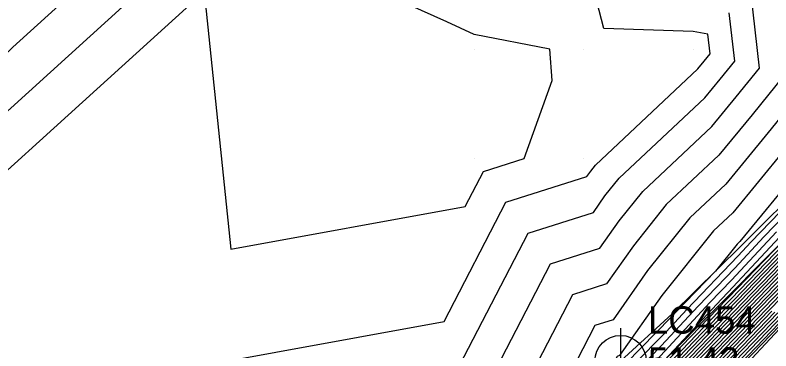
# Model space of a CAD drawing. Extents: x 2188792 to 2191981, y 386090 to 389710.
# Drawn here: x 2190868.2 to 2190937.3, y 388712.7 to 388743.4 of the extents above; entities that cross this region are included whole.
import ezdxf

# ---------------------------------------------------------------- set-up
doc = ezdxf.new("R2010")
doc.units = 0
for name, color, linetype in [('DTM Contours Major', 7, 'Continuous'), ('DTM Contours Minor', 7, 'Continuous'), ('Exist DTM Breakline Cogo Elevation', 7, 'Continuous'), ('Exist DTM Breakline Cogo Number', 7, 'Continuous'), ('Exist DTM Breakline Cogo Point CELL', 7, 'Continuous'), ('Exist DTM QL2 LIDAR Elevation Point', 7, 'Continuous'), ('PH Exist DTM Breakline', 7, 'Continuous')]:
    doc.layers.add(name, color=color, linetype=linetype)

msp = doc.modelspace()

# ---------------------------------------------------------------- linework, layer by layer
at = {"layer": 'DTM Contours Major'}
for points in [[(2190839.713, 388637.144), (2190860.91, 388656.862), (2190861.542, 388657.546), (2190875.52, 388670.452), (2190856.287, 388675.203), (2190817.871, 388680.523), (2190842.362, 388710.749), (2190860.554, 388728.295), (2190887.629, 388752.834)], [(2190938.524, 388737.874), (2190935.596, 388734.272), (2190932.547, 388730.567), (2190927.752, 388726.062), (2190924.74, 388722.303), (2190922.29, 388718.807), (2190919.194, 388717.826), (2190910.043, 388700.164), (2190903.882, 388694.369), (2190903.111, 388693.563), (2190882.24, 388673.686), (2190879.731, 388670.981), (2190863.484, 388655.98), (2190859.581, 388651.757), (2190841.901, 388635.312)], [(2190940.59, 388727.176), (2190936.667, 388723.105), (2190934.006, 388720.257), (2190930.68, 388716.795), (2190927.289, 388713.154), (2190925.294, 388711.121), (2190925.198, 388711.018), (2190922.086, 388708.878), (2190905.214, 388693.009), (2190900.677, 388688.26), (2190883.745, 388672.135), (2190878.534, 388666.517), (2190865.427, 388654.414), (2190858.252, 388646.653)], [(2190939.99, 388723.633), (2190933.949, 388717.368), (2190933.258, 388716.649), (2190927.398, 388710.571), (2190927.072, 388710.199), (2190926.934, 388710.056), (2190923.827, 388706.8), (2190919.471, 388703.806), (2190906.545, 388691.649), (2190898.242, 388682.957), (2190885.251, 388670.585), (2190877.338, 388662.053), (2190867.369, 388652.848), (2190856.923, 388641.549)], [(2190939.716, 388721.567), (2190935.279, 388716.966), (2190933.23, 388714.833), (2190928.939, 388710.383), (2190928.087, 388709.41), (2190927.991, 388709.31), (2190919.882, 388700.814), (2190916.856, 388698.734), (2190907.877, 388690.289), (2190895.807, 388677.654), (2190886.756, 388669.035), (2190876.141, 388657.589), (2190869.311, 388651.282)], [(2190939.443, 388719.502), (2190936.61, 388716.564), (2190933.202, 388713.018), (2190930.48, 388710.194), (2190929.102, 388708.621), (2190929.049, 388708.565), (2190915.937, 388694.827), (2190914.241, 388693.662), (2190909.209, 388688.929), (2190893.373, 388672.351), (2190888.262, 388667.484), (2190874.944, 388653.125), (2190871.253, 388649.716)], [(2190937.94, 388716.162), (2190933.175, 388711.202), (2190932.022, 388710.006), (2190930.117, 388707.831), (2190930.106, 388707.82), (2190911.992, 388688.841), (2190911.626, 388688.589), (2190910.541, 388687.569), (2190890.938, 388667.049), (2190889.768, 388665.934), (2190873.748, 388648.661)]]:
    msp.add_lwpolyline(points, dxfattribs=at)
at = {"layer": 'DTM Contours Minor'}
for points in [[(2190745.449, 388745.541), (2190750.179, 388743.167), (2190752.642, 388740.27), (2190753.271, 388733.361), (2190760.18, 388733.515), (2190763.516, 388733.605), (2190767.119, 388717.132), (2190782.453, 388711.149), (2190794.913, 388704.177), (2190813.811, 388706.437), (2190807.776, 388673.79), (2190839.512, 388712.957), (2190868.02, 388740.452), (2190884.801, 388755.662)], [(2190840.15, 388636.778), (2190860.644, 388655.841), (2190861.931, 388657.233), (2190880.688, 388674.552), (2190881.035, 388674.926), (2190884.878, 388678.586), (2190865.567, 388689.612), (2190851.241, 388693.151), (2190834.609, 388695.454), (2190845.212, 388708.54), (2190853.088, 388716.137), (2190885.513, 388745.525), (2190887.967, 388721.983), (2190909.383, 388725.882), (2190911.046, 388729.091), (2190914.765, 388730.269), (2190917.319, 388737.394), (2190917.117, 388740.27), (2190910.194, 388741.595), (2190907.702, 388742.762), (2190890.949, 388750.271)], [(2190840.588, 388636.411), (2190860.378, 388654.82), (2190862.319, 388656.919), (2190880.449, 388673.659), (2190881.336, 388674.616), (2190891.169, 388683.98), (2190853.394, 388705.55), (2190907.444, 388715.391), (2190913.083, 388726.275), (2190920.496, 388728.622), (2190920.848, 388729.125), (2190921.28, 388729.665), (2190930.636, 388738.454), (2190931.207, 388739.148), (2190931.754, 388739.822), (2190931.549, 388741.623), (2190930.196, 388741.866), (2190922.055, 388742.13), (2190920.195, 388749.335)], [(2190841.463, 388635.678), (2190859.847, 388652.778), (2190863.096, 388656.293), (2190879.97, 388671.874), (2190881.939, 388673.996), (2190903.598, 388694.623), (2190903.615, 388694.641), (2190903.752, 388694.77), (2190917.157, 388720.642), (2190921.692, 388722.078), (2190923.443, 388724.577), (2190925.595, 388727.263), (2190931.91, 388733.196), (2190934.133, 388735.898), (2190936.267, 388738.523), (2190935.467, 388745.541)], [(2190841.026, 388636.045), (2190860.112, 388653.799), (2190862.708, 388656.606), (2190880.21, 388672.767), (2190881.637, 388674.306), (2190897.461, 388689.375), (2190878.79, 388700.036), (2190905.504, 388704.9), (2190915.12, 388723.459), (2190921.094, 388725.35), (2190922.145, 388726.851), (2190923.438, 388728.464), (2190931.273, 388735.825), (2190932.67, 388737.523), (2190934.011, 388739.173), (2190933.508, 388743.582)], [(2190940.78, 388737.225), (2190937.06, 388732.647), (2190933.184, 388727.938), (2190929.909, 388724.861), (2190926.037, 388720.029), (2190922.888, 388715.535), (2190921.231, 388715.01), (2190916.335, 388705.559), (2190904.148, 388694.097), (2190902.624, 388692.502), (2190882.541, 388673.376), (2190879.492, 388670.088), (2190863.873, 388655.667), (2190859.315, 388650.736)], [(2190938.523, 388731.022), (2190933.821, 388725.309), (2190932.067, 388723.66), (2190927.335, 388717.755), (2190923.486, 388712.263), (2190923.268, 388712.194), (2190922.626, 388710.954), (2190904.414, 388693.825), (2190902.137, 388691.442), (2190882.842, 388673.065), (2190879.252, 388669.195), (2190864.261, 388655.354), (2190859.049, 388649.716)], [(2190939.986, 388729.397), (2190934.459, 388722.68), (2190934.224, 388722.459), (2190932.239, 388719.982), (2190928.569, 388716.162), (2190928.175, 388715.739), (2190924.088, 388711.576), (2190924.059, 388711.545), (2190923.132, 388710.907), (2190904.681, 388693.553), (2190901.651, 388690.381), (2190883.143, 388672.755), (2190879.013, 388668.303), (2190864.65, 388655.04), (2190858.784, 388648.695)], [(2190940.753, 388728.081), (2190935.524, 388722.655), (2190934.304, 388721.35), (2190929.624, 388716.479), (2190927.732, 388714.446), (2190924.691, 388711.348), (2190924.629, 388711.281), (2190922.609, 388709.893), (2190904.947, 388693.281), (2190901.164, 388689.32), (2190883.444, 388672.445), (2190878.774, 388667.41), (2190865.038, 388654.727), (2190858.518, 388647.674)], [(2190940.062, 388724.42), (2190933.417, 388717.529), (2190933.269, 388717.375), (2190926.781, 388710.646), (2190926.666, 388710.515), (2190926.511, 388710.354), (2190925.405, 388709.195), (2190920.517, 388705.835), (2190906.013, 388692.193), (2190899.216, 388685.078), (2190884.649, 388671.205), (2190877.816, 388663.839), (2190866.592, 388653.475), (2190857.455, 388643.59)], [(2190940.045, 388724.046), (2190933.683, 388717.449), (2190933.264, 388717.012), (2190927.09, 388710.609), (2190926.869, 388710.357), (2190926.722, 388710.205), (2190924.616, 388707.997), (2190919.994, 388704.821), (2190906.279, 388691.921), (2190898.729, 388684.018), (2190884.95, 388670.895), (2190877.577, 388662.946), (2190866.98, 388653.161), (2190857.189, 388642.57)], [(2190938.953, 388724.006), (2190933.408, 388718.071), (2190932.792, 388717.429), (2190927.596, 388711.849), (2190926.473, 388710.684), (2190926.464, 388710.673), (2190926.299, 388710.503), (2190926.194, 388710.392), (2190921.04, 388706.849), (2190905.746, 388692.465), (2190899.703, 388686.139), (2190884.348, 388671.515), (2190878.056, 388664.731), (2190866.203, 388653.788), (2190857.72, 388644.611)], [(2190937.81, 388723.556), (2190933.707, 388719.164), (2190931.736, 388717.112), (2190926.847, 388711.861), (2190925.897, 388710.894), (2190925.768, 388710.754), (2190921.563, 388707.864), (2190905.48, 388692.737), (2190900.19, 388687.199), (2190884.046, 388671.825), (2190878.295, 388665.624), (2190865.815, 388654.101), (2190857.986, 388645.632)], [(2190939.881, 388722.807), (2190934.481, 388717.207), (2190933.247, 388715.923), (2190928.014, 388710.496), (2190927.478, 388709.884), (2190927.357, 388709.758), (2190922.249, 388704.405), (2190918.425, 388701.777), (2190907.078, 388691.105), (2190897.268, 388680.836), (2190885.853, 388669.965), (2190876.859, 388660.267), (2190868.145, 388652.222), (2190856.392, 388639.507)], [(2190939.936, 388723.22), (2190934.215, 388717.288), (2190933.252, 388716.286), (2190927.706, 388710.533), (2190927.275, 388710.042), (2190927.145, 388709.907), (2190923.038, 388705.603), (2190918.948, 388702.792), (2190906.812, 388691.377), (2190897.755, 388681.897), (2190885.552, 388670.275), (2190877.098, 388661.16), (2190867.757, 388652.535), (2190856.657, 388640.528)], [(2190939.826, 388722.394), (2190934.747, 388717.127), (2190933.241, 388715.559), (2190928.323, 388710.458), (2190927.681, 388709.726), (2190927.568, 388709.609), (2190921.46, 388703.208), (2190917.902, 388700.763), (2190907.345, 388690.833), (2190896.781, 388679.775), (2190886.154, 388669.655), (2190876.62, 388659.375), (2190868.534, 388651.909), (2190856.126, 388638.486)], [(2190939.771, 388721.981), (2190935.013, 388717.047), (2190933.236, 388715.196), (2190928.631, 388710.42), (2190927.884, 388709.568), (2190927.78, 388709.459), (2190920.671, 388702.011), (2190917.379, 388699.748), (2190907.611, 388690.561), (2190896.294, 388678.715), (2190886.455, 388669.345), (2190876.38, 388658.482), (2190868.922, 388651.596), (2190855.86, 388637.465)], [(2190939.662, 388721.154), (2190935.546, 388716.886), (2190933.225, 388714.47), (2190929.247, 388710.345), (2190928.29, 388709.252), (2190928.203, 388709.161), (2190919.093, 388699.616), (2190916.333, 388697.719), (2190908.144, 388690.017), (2190895.321, 388676.594), (2190887.058, 388668.724), (2190875.902, 388656.696), (2190869.699, 388650.969)], [(2190939.607, 388720.741), (2190935.812, 388716.805), (2190933.219, 388714.107), (2190929.556, 388710.307), (2190928.493, 388709.094), (2190928.414, 388709.012), (2190918.304, 388698.419), (2190915.81, 388696.705), (2190908.41, 388689.745), (2190894.834, 388675.533), (2190887.359, 388668.414), (2190875.662, 388655.804), (2190870.087, 388650.656)], [(2190939.552, 388720.328), (2190936.078, 388716.725), (2190933.214, 388713.744), (2190929.864, 388710.27), (2190928.696, 388708.936), (2190928.626, 388708.863), (2190917.515, 388697.222), (2190915.287, 388695.69), (2190908.676, 388689.473), (2190894.347, 388674.473), (2190887.66, 388668.104), (2190875.423, 388654.911), (2190870.476, 388650.343)], [(2190939.497, 388719.915), (2190936.344, 388716.644), (2190933.208, 388713.381), (2190930.172, 388710.232), (2190928.899, 388708.779), (2190928.837, 388708.714), (2190916.726, 388696.024), (2190914.764, 388694.676), (2190908.943, 388689.201), (2190893.86, 388673.412), (2190887.961, 388667.794), (2190875.184, 388654.018), (2190870.864, 388650.03)], [(2190939.388, 388719.089), (2190936.876, 388716.484), (2190933.197, 388712.654), (2190930.789, 388710.157), (2190929.305, 388708.463), (2190929.26, 388708.416), (2190915.148, 388693.63), (2190913.718, 388692.647), (2190909.476, 388688.657), (2190892.886, 388671.291), (2190888.563, 388667.174), (2190874.705, 388652.232), (2190871.641, 388649.403)], [(2190939.333, 388718.676), (2190937.142, 388716.403), (2190933.191, 388712.291), (2190931.097, 388710.119), (2190929.508, 388708.305), (2190929.472, 388708.267), (2190914.359, 388692.433), (2190913.195, 388691.633), (2190909.742, 388688.385), (2190892.399, 388670.23), (2190888.864, 388666.864), (2190874.466, 388651.34)], [(2190937.674, 388716.242), (2190933.18, 388711.565), (2190931.713, 388710.044), (2190929.914, 388707.989), (2190929.895, 388707.969), (2190912.781, 388690.038), (2190912.149, 388689.604), (2190910.275, 388687.841), (2190891.425, 388668.109), (2190889.467, 388666.244), (2190873.987, 388649.554)], [(2190937.408, 388716.323), (2190933.186, 388711.928), (2190931.405, 388710.081), (2190929.711, 388708.147), (2190929.683, 388708.118), (2190913.57, 388691.235), (2190912.672, 388690.618), (2190910.008, 388688.113), (2190891.912, 388669.17), (2190889.165, 388666.554), (2190874.226, 388650.447)], [(2190938.472, 388716.001), (2190933.164, 388710.476), (2190932.638, 388709.931), (2190931.218, 388708.309), (2190930.815, 388707.259), (2190928.85, 388705.186), (2190911.283, 388686.855), (2190909.722, 388685.211), (2190890.53, 388665.187), (2190876.304, 388649.542)], [(2190938.206, 388716.082), (2190933.169, 388710.839), (2190932.33, 388709.968), (2190930.32, 388707.673), (2190930.318, 388707.671), (2190911.203, 388687.643), (2190911.103, 388687.575), (2190910.808, 388687.297), (2190890.451, 388665.988), (2190890.069, 388665.624), (2190876.821, 388651.34)], [(2190938.738, 388715.921), (2190933.158, 388710.113), (2190932.946, 388709.893), (2190932.374, 388709.24), (2190931.419, 388706.749), (2190926.76, 388701.834), (2190911.884, 388686.312), (2190907.826, 388682.038), (2190891.143, 388664.632), (2190878.776, 388651.031)], [(2190938.931, 388715.583), (2190933.474, 388709.748), (2190933.237, 388709.404), (2190932.022, 388706.239), (2190924.669, 388698.483), (2190912.485, 388685.768), (2190905.93, 388678.865), (2190891.756, 388664.076), (2190881.249, 388652.521), (2190875.289, 388646.023)]]:
    msp.add_lwpolyline(points, dxfattribs=at)
at = {"layer": 'Exist DTM Breakline Cogo Point CELL'}
msp.add_lwpolyline([(2190923.576, 388714.769), (2190923.576, 388708.769), (2190923.576, 388711.769), (2190926.576, 388711.769), (2190920.576, 388711.769)], dxfattribs=at)
msp.add_circle((2190923.576, 388711.769), 2.344, dxfattribs=at)
at = {"layer": 'Exist DTM QL2 LIDAR Elevation Point'}
for p, q in [((2190910.194, 388740.27), (2190910.194, 388740.27)), ((2190920.195, 388740.27), (2190920.195, 388740.27)), ((2190930.196, 388740.27), (2190930.196, 388740.27)), ((2190910.194, 388730.269), (2190910.194, 388730.269)), ((2190920.195, 388730.269), (2190920.195, 388730.269))]:
    msp.add_line(p, q, dxfattribs=at)
at = {"layer": 'PH Exist DTM Breakline'}
for points in [[(2191075.323, 388864.626), (2191068.3, 388857.757), (2191061.276, 388850.887), (2191054.253, 388844.017), (2191047.23, 388837.148), (2191040.206, 388830.278), (2191033.695, 388823.769), (2191027.184, 388817.26), (2191020.673, 388810.75), (2191014.162, 388804.241), (2191007.775, 388797.607), (2191001.389, 388790.973), (2190995.002, 388784.339), (2190988.615, 388777.705), (2190981.758, 388770.49), (2190974.901, 388763.275), (2190968.044, 388756.06), (2190961.186, 388748.845), (2190954.398, 388742.053), (2190947.611, 388735.261), (2190940.823, 388728.469), (2190934.557, 388722.274), (2190928.291, 388716.079), (2190923.576, 388711.769)], [(2190940.1, 388724.458), (2190933.272, 388717.573), (2190926.445, 388710.688), (2190926.277, 388710.519)], [(2190938.959, 388715.854), (2190933.154, 388709.868), (2190930.375, 388707.631)]]:
    msp.add_lwpolyline(points, dxfattribs=at)

# ---------------------------------------------------------------- texts
at = {"layer": 'Exist DTM Breakline Cogo Elevation'}
msp.add_text('51.43', height=2.5, dxfattribs=at).set_placement((2190926.076, 388710.519))
at = {"layer": 'Exist DTM Breakline Cogo Number'}
msp.add_text('LC454', height=2.5, dxfattribs=at).set_placement((2190926.076, 388714.269))

doc.saveas('drawing.dxf')
